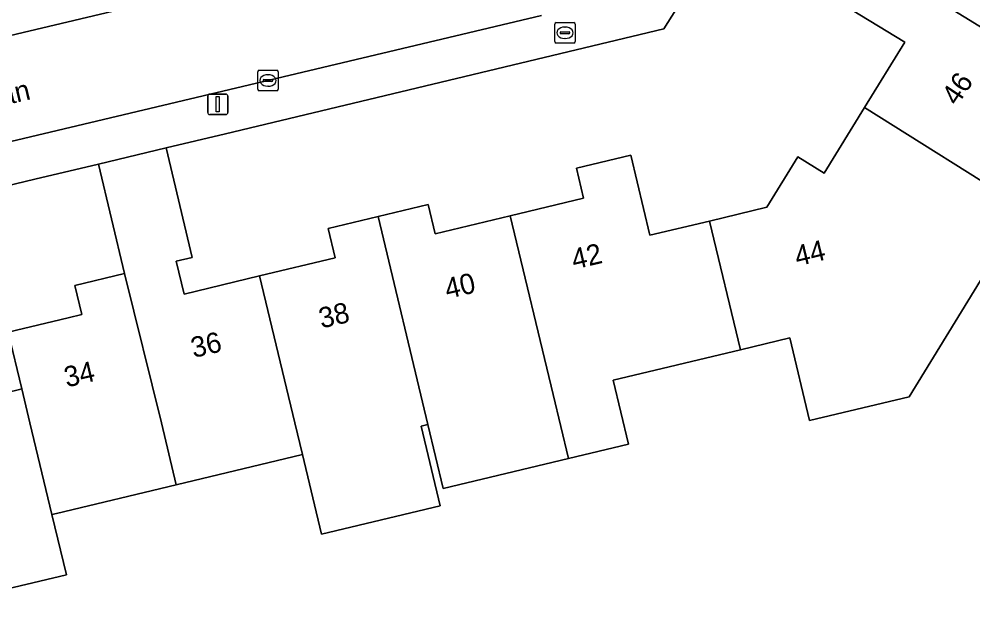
# Model space of a CAD drawing. Extents: x 158455 to 159797, y 387218 to 388672.
# Drawn here: x 159526.43 to 159573.12, y 388241.09 to 388269.78 of the extents above; entities that cross this region are included whole.
import ezdxf

# ---------------------------------------------------------------- set-up
doc = ezdxf.new("R2010")
doc.units = 0
for name, color, linetype in [('IMGEO_Brandkraan', 7, 'Continuous'), ('IMGEO_Erf', 7, 'Continuous'), ('IMGEO_Kolk', 7, 'Continuous'), ('IMGEO_Lichtmast', 7, 'Continuous'), ('IMGEO_Openbare_ruimte_label', 7, 'Continuous'), ('IMGEO_Pand', 7, 'Continuous'), ('IMGEO_Pand_nummerreeks', 7, 'Continuous'), ('IMGEO_Rijbaan_lokaal_open', 7, 'Continuous'), ('IMGEO_Voetpad_open', 7, 'Continuous')]:
    doc.layers.add(name, color=color, linetype=linetype)

msp = doc.modelspace()

# ---------------------------------------------------------------- linework, layer by layer
at = {"layer": 'IMGEO_Brandkraan'}
for p, q in [((159552.649, 388268.68), (159552.649, 388269.532)), ((159552.724, 388269.606), (159553.576, 388269.606)), ((159553.137, 388269.386), (159553.162, 388269.386)), ((159553.65, 388269.532), (159553.65, 388268.68)), ((159552.908, 388269.1), (159552.908, 388269.112)), ((159553.346, 388269.063), (159552.948, 388269.063)), ((159552.951, 388269.149), (159553.349, 388269.149)), ((159553.16, 388268.826), (159553.135, 388268.826)), ((159553.392, 388269.112), (159553.392, 388269.1)), ((159553.576, 388268.606), (159552.724, 388268.606))]:
    msp.add_line(p, q, dxfattribs=at)
for points in [[(159552.649, 388268.68), (159552.649, 388269.532)], [(159552.724, 388269.606), (159553.576, 388269.606)], [(159553.65, 388269.532), (159553.65, 388268.68)], [(159553.576, 388268.606), (159552.724, 388268.606)]]:
    msp.add_lwpolyline(points, dxfattribs=at)
for centre, radius, start, end in [((159552.726, 388269.53), 0.0765, 91.552, 178.448), ((159552.726, 388269.53), 0.0765, 91.552, 178.448), ((159553.574, 388269.53), 0.0765, 1.552, 88.448), ((159553.574, 388269.53), 0.0765, 1.552, 88.448), ((159552.948, 388269.109), 0.0403, 85.8775, 175.7526), ((159552.945, 388269.099), 0.0366, 178.938, 274.7102), ((159553.349, 388269.106), 0.043, 264.8664, 352.4533), ((159553.353, 388269.111), 0.0386, 1.7309, 96.639), ((159552.726, 388268.682), 0.0765, 181.552, 268.448), ((159552.726, 388268.682), 0.0765, 181.552, 268.448), ((159553.574, 388268.682), 0.0765, 271.552, 358.448), ((159553.574, 388268.682), 0.0765, 271.552, 358.448)]:
    msp.add_arc(centre, radius, start, end, dxfattribs=at)
for centre, major_axis, ratio, start_param, end_param in [((159553.136, 388269.106), (-0.387, 0.002), 0.722429, 4.712389, 7.853982), ((159553.161, 388269.106), (-0.39, 0.002), 0.717154, 1.570796, 4.712389)]:
    msp.add_ellipse(centre, major_axis=major_axis, ratio=ratio, start_param=start_param, end_param=end_param, dxfattribs=at)
at = {"layer": 'IMGEO_Erf'}
for points in [[(159560.976, 388274.051), (159557.997, 388269.297), (159536.53, 388264.165), (159533.623, 388263.471), (159534.896, 388258.106), (159534.117, 388257.919), (159534.501, 388256.312), (159538.202, 388257.198), (159541.904, 388258.085), (159541.559, 388259.527), (159544.001, 388260.112), (159546.446, 388260.697), (159546.79, 388259.261), (159550.471, 388260.143), (159554.06, 388261.002), (159553.707, 388262.478), (159556.369, 388263.115), (159557.308, 388259.19), (159560.227, 388259.889), (159563.032, 388260.561), (159564.545, 388263.026), (159565.84, 388262.232), (159567.81, 388265.441), (159569.779, 388268.649), (159565.008, 388271.577)], [(159566.36, 388273.782), (159579.03, 388266.006)], [(159575.662, 388260.518), (159572.244, 388254.948), (159569.996, 388251.284), (159565.128, 388250.119), (159564.159, 388254.166), (159561.736, 388253.586), (159555.504, 388252.094), (159556.253, 388248.965), (159553.317, 388248.262), (159547.191, 388246.794), (159546.441, 388249.924), (159546.108, 388249.844), (159547.043, 388245.942), (159541.233, 388244.55), (159540.298, 388248.453), (159534.119, 388246.974), (159528.256, 388245.57), (159528.036, 388245.517), (159528.742, 388242.571), (159522.553, 388241.089)]]:
    msp.add_lwpolyline(points, dxfattribs=at)
msp.add_lwpolyline([(159530.312, 388262.68), (159527.2, 388261.936), (159521.846, 388260.656), (159522.131, 388259.505), (159521.259, 388259.28), (159523.271, 388250.877), (159526.381, 388251.621), (159526.562, 388251.664), (159525.897, 388254.44), (159528.826, 388255.141), (159529.506, 388255.304), (159529.164, 388256.733), (159531.596, 388257.315)], close=True, dxfattribs=at)
at = {"layer": 'IMGEO_Kolk'}
for p, q in [((159538.111, 388266.345), (159538.111, 388267.197)), ((159538.186, 388267.271), (159539.038, 388267.271)), ((159538.599, 388267.051), (159538.624, 388267.051)), ((159539.112, 388267.197), (159539.112, 388266.345)), ((159538.37, 388266.765), (159538.37, 388266.777)), ((159538.808, 388266.728), (159538.41, 388266.728)), ((159538.413, 388266.814), (159538.811, 388266.814)), ((159538.622, 388266.491), (159538.597, 388266.491)), ((159538.854, 388266.777), (159538.854, 388266.765)), ((159539.038, 388266.271), (159538.186, 388266.271))]:
    msp.add_line(p, q, dxfattribs=at)
for points in [[(159538.111, 388266.345), (159538.111, 388267.197)], [(159538.186, 388267.271), (159539.038, 388267.271)], [(159539.112, 388267.197), (159539.112, 388266.345)], [(159539.038, 388266.271), (159538.186, 388266.271)]]:
    msp.add_lwpolyline(points, dxfattribs=at)
for centre, radius, start, end in [((159538.188, 388267.195), 0.0765, 91.552, 178.448), ((159538.188, 388267.195), 0.0765, 91.552, 178.448), ((159539.036, 388267.195), 0.0765, 1.552, 88.448), ((159539.036, 388267.195), 0.0765, 1.552, 88.448), ((159538.41, 388266.774), 0.0403, 85.8775, 175.7526), ((159538.407, 388266.764), 0.0366, 178.938, 274.7102), ((159538.811, 388266.771), 0.043, 264.8664, 352.4533), ((159538.815, 388266.776), 0.0386, 1.7309, 96.639), ((159538.188, 388266.347), 0.0765, 181.552, 268.448), ((159538.188, 388266.347), 0.0765, 181.552, 268.448), ((159539.036, 388266.347), 0.0765, 271.552, 358.448), ((159539.036, 388266.347), 0.0765, 271.552, 358.448)]:
    msp.add_arc(centre, radius, start, end, dxfattribs=at)
for centre, major_axis, ratio, start_param, end_param in [((159538.598, 388266.771), (-0.387, 0.002), 0.722429, 4.712389, 7.853982), ((159538.623, 388266.771), (-0.39, 0.002), 0.717154, 1.570796, 4.712389)]:
    msp.add_ellipse(centre, major_axis=major_axis, ratio=ratio, start_param=start_param, end_param=end_param, dxfattribs=at)
at = {"layer": 'IMGEO_Lichtmast'}
for p, q in [((159535.66, 388265.205), (159535.66, 388266.005)), ((159535.66, 388266.005), (159535.66, 388265.205)), ((159535.76, 388266.105), (159536.55, 388266.105)), ((159536.55, 388266.105), (159535.76, 388266.105)), ((159536.65, 388266.005), (159536.65, 388265.205)), ((159536.65, 388265.205), (159536.65, 388266.005)), ((159536.55, 388265.105), (159535.76, 388265.105)), ((159535.76, 388265.105), (159536.55, 388265.105))]:
    msp.add_line(p, q, dxfattribs=at)
msp.add_lwpolyline([(159536.08, 388265.98), (159536.23, 388265.98), (159536.23, 388265.23), (159536.08, 388265.23), (159536.08, 388265.98)], dxfattribs=at)
for centre, start, end in [((159535.76, 388266.005), 90, 180), ((159535.76, 388266.005), 90, 180), ((159536.55, 388266.005), 0, 90), ((159536.55, 388266.005), 360, 90), ((159535.76, 388265.205), 180, 270), ((159535.76, 388265.205), 180, 270), ((159536.55, 388265.205), 270, 0), ((159536.55, 388265.205), 270, 0)]:
    msp.add_arc(centre, 0.1, start, end, dxfattribs=at)
at = {"layer": 'IMGEO_Pand'}
for points in [[(159567.81, 388265.441), (159575.662, 388260.518), (159578.331, 388258.844), (159581.715, 388264.358), (159579.03, 388266.006), (159566.36, 388273.782), (159565.008, 388271.577), (159569.779, 388268.649)], [(159560.227, 388259.889), (159561.736, 388253.586), (159564.159, 388254.166), (159565.128, 388250.119), (159569.996, 388251.284), (159572.244, 388254.948), (159575.662, 388260.518), (159567.81, 388265.441), (159565.84, 388262.232), (159564.545, 388263.026), (159563.032, 388260.561)], [(159531.596, 388257.315), (159533.394, 388250), (159534.119, 388246.974), (159540.298, 388248.453), (159539.927, 388250), (159538.202, 388257.198), (159534.501, 388256.312), (159534.117, 388257.919), (159534.896, 388258.106), (159533.623, 388263.471), (159530.312, 388262.68)], [(159560.227, 388259.889), (159557.308, 388259.19), (159556.369, 388263.115), (159553.707, 388262.478), (159554.06, 388261.002), (159550.471, 388260.143), (159552.568, 388251.391), (159553.317, 388248.262), (159556.253, 388248.965), (159555.504, 388252.094), (159561.736, 388253.586)], [(159544.001, 388260.112), (159546.441, 388249.924), (159547.191, 388246.794), (159553.317, 388248.262), (159552.568, 388251.391), (159550.471, 388260.143), (159546.79, 388259.261), (159546.446, 388260.697)], [(159544.001, 388260.112), (159541.559, 388259.527), (159541.904, 388258.085), (159538.202, 388257.198), (159539.927, 388250), (159540.298, 388248.453), (159541.233, 388244.55), (159547.043, 388245.942), (159546.108, 388249.844), (159546.441, 388249.924)], [(159526.562, 388251.664), (159526.381, 388251.621), (159523.271, 388250.877), (159521.259, 388259.28), (159518.36, 388258.586), (159520.417, 388250), (159522.553, 388241.089), (159528.742, 388242.571), (159528.036, 388245.517), (159526.961, 388250)], [(159533.394, 388250), (159531.596, 388257.315), (159529.164, 388256.733), (159529.506, 388255.304), (159528.826, 388255.141), (159525.897, 388254.44), (159526.562, 388251.664), (159526.961, 388250), (159528.036, 388245.517), (159528.256, 388245.57), (159534.119, 388246.974)]]:
    msp.add_lwpolyline(points, close=True, dxfattribs=at)
at = {"layer": 'IMGEO_Rijbaan_lokaal_open'}
msp.add_lwpolyline([(159550.787, 388274.859), (159522.832, 388268.224), (159511.769, 388265.6), (159512.933, 388260.681), (159524.704, 388263.467), (159552.008, 388269.951)], dxfattribs=at)
at = {"layer": 'IMGEO_Voetpad_open'}
for points in [[(159521.846, 388260.656), (159527.2, 388261.936), (159530.312, 388262.68), (159533.623, 388263.471), (159536.53, 388264.165), (159557.997, 388269.297), (159560.976, 388274.051), (159562.35, 388276.243), (159563.013, 388277.301), (159561.4, 388278.291), (159559.697, 388275.518)], [(159553.431, 388276.068), (159551.59, 388275.674), (159548.586, 388274.98), (159548.555, 388275.105), (159534.536, 388271.789), (159533.216, 388271.378), (159530.816, 388270.817), (159530.56, 388271.848), (159529.561, 388271.608), (159526.725, 388270.928), (159523.89, 388270.249), (159522.907, 388270.043), (159523.144, 388269.043), (159500, 388263.529), (159488.416, 388260.769), (159488.572, 388260.103), (159490.26, 388260.498), (159500, 388262.808), (159508.481, 388264.82), (159511.769, 388265.6), (159522.832, 388268.224), (159550.787, 388274.859)], [(159552.008, 388269.951), (159524.704, 388263.467), (159512.933, 388260.681), (159509.644, 388259.902), (159500, 388257.619), (159480.201, 388252.935), (159467.544, 388250), (159464.987, 388249.407), (159464.106, 388249.196), (159454.381, 388246.872), (159452.651, 388250), (159444.979, 388263.867), (159438.892, 388274.731)]]:
    msp.add_lwpolyline(points, dxfattribs=at)

# ---------------------------------------------------------------- texts
at = {"layer": 'IMGEO_Openbare_ruimte_label'}
msp.add_text('Bourgognelaan', height=1, rotation=13.3553, dxfattribs=at).set_placement((159518.22, 388263.766))
at = {"layer": 'IMGEO_Pand_nummerreeks'}
for s, rotation, p in [('46', 56.1463, (159572.345, 388265.489)), ('44', 13.4726, (159564.523, 388257.663)), ('42', 13.0832, (159553.597, 388257.51)), ('40', 13.0832, (159547.393, 388256.068)), ('38', 13.0462, (159541.227, 388254.624)), ('36', 13.0832, (159534.969, 388253.18)), ('34', 13.0806, (159528.759, 388251.736))]:
    msp.add_text(s, height=1, rotation=rotation, dxfattribs=at).set_placement(p)

doc.saveas('drawing.dxf')
